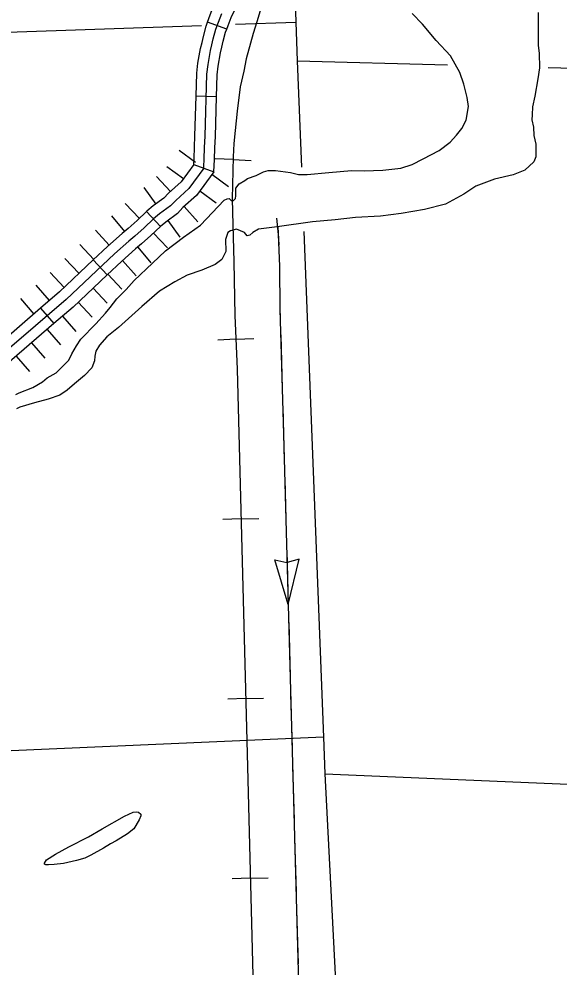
# Model space of a CAD drawing. Extents: x 1164457 to 1439835, y 1590918 to 1773502.
# Drawn here: x 1296556 to 1300519, y 1622712 to 1629674 of the extents above; entities that cross this region are included whole.
import ezdxf

# ---------------------------------------------------------------- set-up
doc = ezdxf.new("R2010")
doc.units = 0
for name, color, linetype in [('Level 29', 7, 'Continuous'), ('Level 32', 7, 'Continuous'), ('Level 35', 7, 'Continuous'), ('Level 4', 7, 'Continuous'), ('Level 40', 7, 'Continuous'), ('Level 43', 7, 'Continuous'), ('Level 5', 7, 'Continuous')]:
    doc.layers.add(name, color=color, linetype=linetype)

msp = doc.modelspace()

# ---------------------------------------------------------------- linework, layer by layer
at = {"layer": 'Level 29'}
for p, q in [((1297730.6, 1628711.5), (1297851.4, 1628622.7)), ((1297641.7, 1628590.7), (1297762.6, 1628501.8)), ((1297566.1, 1628518.5), (1297666.9, 1628407.4)), ((1297972.3, 1628533.9), (1298093.2, 1628445.1)), ((1297471.8, 1628436.2), (1297560.1, 1628314.9)), ((1297471.8, 1628436.2), (1297560.1, 1628314.9)), ((1297883.5, 1628413), (1298004.3, 1628324.2)), ((1297336.4, 1628318.9), (1297439.6, 1628210.1)), ((1297767.6, 1628296.3), (1297868.4, 1628185.1)), ((1297234.1, 1628228.4), (1297330.7, 1628113.6)), ((1297648.3, 1628193.6), (1297736.6, 1628072.3)), ((1297648.3, 1628193.6), (1297736.6, 1628072.3)), ((1297116.8, 1628124.5), (1297216.8, 1628012.7)), ((1297116.8, 1628124.5), (1297216.8, 1628012.7)), ((1297542.9, 1628101.3), (1297646.2, 1627992.5)), ((1297003.1, 1628017.9), (1297106, 1627908.7)), ((1297427.3, 1627998.9), (1297524, 1627884.2)), ((1296893.9, 1627915), (1296996.8, 1627805.9)), ((1297316.8, 1627900.9), (1297416.8, 1627789.1)), ((1297316.8, 1627900.9), (1297416.8, 1627789.1)), ((1296784.7, 1627812.2), (1296887.6, 1627703)), ((1296784.7, 1627812.2), (1296887.6, 1627703)), ((1297208.8, 1627799.6), (1297311.7, 1627690.4)), ((1296679.9, 1627719.1), (1296777.9, 1627605.6)), ((1297099.7, 1627696.7), (1297202.5, 1627587.5)), ((1296566.4, 1627621.1), (1296664.4, 1627507.6)), ((1296990.5, 1627593.8), (1297093.3, 1627484.7)), ((1296990.5, 1627593.8), (1297093.3, 1627484.7)), ((1296876, 1627492), (1296974, 1627378.5)), ((1296762.4, 1627394), (1296860.4, 1627280.5)), ((1296648.8, 1627296), (1296746.8, 1627182.5)), ((1296648.8, 1627296), (1296746.8, 1627182.5)), ((1296535.3, 1627198), (1296633.3, 1627084.4))]:
    msp.add_line(p, q, dxfattribs=at)
msp.add_lwpolyline([(1297911.9, 1628578.3), (1297801.7, 1628428.4), (1297706.7, 1628342.3), (1297668.6, 1628301.1), (1297587.9, 1628242.3), (1297543.8, 1628205.6), (1297474.1, 1628139.5), (1297406, 1628079), (1297361.8, 1628041.7), (1297257.7, 1627948.7), (1296902.6, 1627614.1), (1296453.7, 1627226.6)], dxfattribs=at)
at = {"layer": 'Level 32'}
for p, q in [((1298081, 1629600.2), (1297939.6, 1629650.5)), ((1298005.9, 1629103.7), (1297855.9, 1629108.1)), ((1297838.8, 1628605.5), (1297986, 1628552.6)), ((1297491.9, 1628259.7), (1297595.1, 1628150.9)), ((1297101.6, 1627904.6), (1297204.5, 1627795.4)), ((1296714.4, 1627550.7), (1296812.4, 1627437.1))]:
    msp.add_line(p, q, dxfattribs=at)
for points in [[(1297939.6, 1629650.5), (1297949.4, 1629677.9), (1297974.7, 1629742.8), (1298001.1, 1629802.2), (1298042.8, 1629901.7), (1298114.4, 1630068.3), (1298136.1, 1630112.9), (1298148.7, 1630141.3)], [(1298081, 1629600.2), (1298090, 1629625.5), (1298113.2, 1629685.1), (1298138.9, 1629742.7), (1298180.9, 1629843.1), (1298250.8, 1630005.8), (1298272.2, 1630049.7), (1298285.8, 1630080.5)], [(1297911.9, 1628578.3), (1297913.1, 1628591.2), (1297916.2, 1628645.6), (1297918.5, 1628730.8), (1297922.3, 1628813.2), (1297935.7, 1629270), (1297943.6, 1629339.2), (1297962.2, 1629442.4), (1297972.3, 1629484.4), (1297982.1, 1629529.1), (1298000.9, 1629598.8), (1298019.7, 1629651.7), (1298044, 1629713.9)], [(1297855.9, 1629108.1), (1297860.8, 1629275.3), (1297869.3, 1629350.1), (1297888.7, 1629457.8), (1297899.2, 1629501.2), (1297909.2, 1629546.9), (1297929.2, 1629621.1), (1297939.6, 1629650.5)], [(1298005.9, 1629103.7), (1298010.6, 1629264.7), (1298017.8, 1629328.3), (1298035.6, 1629426.9), (1298045.4, 1629467.5), (1298055, 1629511.3), (1298072.5, 1629576.4), (1298081, 1629600.2)], [(1297838.8, 1628605.5), (1297841.2, 1628648.8), (1297843.5, 1628733.6), (1297847.4, 1628816), (1297855.9, 1629108.1)], [(1297986, 1628552.6), (1297991.1, 1628642.5), (1297993.4, 1628728.1), (1297997.3, 1628810.3), (1298005.9, 1629103.7)], [(1297911.9, 1628578.3), (1297801.7, 1628428.4), (1297706.7, 1628342.3), (1297668.6, 1628301.1), (1297587.9, 1628242.3), (1297543.8, 1628205.6), (1297474.1, 1628139.5), (1297406, 1628079), (1297361.8, 1628041.7), (1297257.7, 1627948.7), (1296902.6, 1627614.1), (1296453.7, 1627226.6)], [(1297838.8, 1628605.5), (1297745.8, 1628478.9), (1297653.9, 1628395.6), (1297618.5, 1628357.4), (1297541.7, 1628301.5), (1297494, 1628261.7), (1297491.8, 1628259.7)], [(1297986, 1628552.6), (1297857.7, 1628377.9), (1297759.5, 1628288.9), (1297718.6, 1628244.7), (1297634, 1628183.2), (1297593.7, 1628149.6), (1297595.1, 1628150.9)], [(1297491.9, 1628259.7), (1297423.4, 1628194.8), (1297357, 1628135.7), (1297312.6, 1628098.4), (1297207, 1628003.9), (1297101.6, 1627904.6)], [(1297595.1, 1628150.9), (1297524.9, 1628084.2), (1297455.1, 1628022.3), (1297410.9, 1627985.1), (1297308.5, 1627893.4), (1297204.5, 1627795.4)], [(1297101.6, 1627904.6), (1296852.4, 1627669.8), (1296714.4, 1627550.7)], [(1297204.5, 1627795.4), (1296952.9, 1627558.4), (1296812.4, 1627437.1)], [(1296714.4, 1627550.7), (1296403.4, 1627282.3), (1296315.7, 1627199.8)], [(1296812.4, 1627437.1), (1296503.9, 1627170.9), (1296418.4, 1627090.5)]]:
    msp.add_lwpolyline(points, dxfattribs=at)
at = {"layer": 'Level 35'}
for points in [[(1300366.8, 1629721.1), (1300366.8, 1629634.7), (1300366.8, 1629479.2), (1300373.6, 1629422.3), (1300374.7, 1629314.4), (1300362.2, 1629235.9), (1300341.8, 1629106.3), (1300323.6, 1629029), (1300321.3, 1628969.9), (1300319.1, 1628933.5), (1300330.4, 1628879), (1300335, 1628817.6), (1300348.6, 1628753.9), (1300348.6, 1628699.4), (1300348.6, 1628660.7), (1300335, 1628624.3), (1300266.8, 1628563), (1300182.7, 1628528.9), (1300046.4, 1628497), (1299907.7, 1628447), (1299821.4, 1628387.9), (1299685, 1628314.8), (1299532.7, 1628274.2), (1299360, 1628244.7), (1299207.7, 1628226.5), (1299024.6, 1628216.2), (1298876.8, 1628200.3), (1298708.7, 1628184.4), (1298451.8, 1628148), (1298313.2, 1628129.9), (1298272.3, 1628107.1), (1298249.6, 1628086.7), (1298231.4, 1628082.1), (1298220, 1628093.5), (1298211.4, 1628107.3)], [(1299838.4, 1628930.5), (1299854.3, 1629030.6), (1299845.2, 1629098.8), (1299820.2, 1629196.5), (1299790.6, 1629280.7), (1299722.5, 1629403.4), (1299617.9, 1629517.1), (1299517.9, 1629635.3), (1299440.6, 1629714.9)], [(1298099.3, 1628356.7), (1298113, 1628340.3), (1298131.1, 1628340.3), (1298144.8, 1628356.2), (1298147.1, 1628374.4), (1298147.1, 1628399.4), (1298147.1, 1628431.3), (1298172.1, 1628463.1), (1298213, 1628488.1), (1298233.4, 1628501.7), (1298297, 1628524.5), (1298349.3, 1628551.8), (1298385.7, 1628560.9), (1298438, 1628560.9), (1298548.6, 1628546.7), (1298606.1, 1628531.3), (1298669.8, 1628531.3), (1298828.8, 1628547.2), (1298997, 1628560.9), (1299087.9, 1628558.6), (1299225.9, 1628563.1), (1299357.7, 1628579), (1299441.8, 1628606.3), (1299521.3, 1628647.2), (1299639.5, 1628708.6), (1299719, 1628768.7), (1299766.8, 1628820), (1299805.4, 1628868.8), (1299838.4, 1628930.5)], [(1296532.7, 1626916.6), (1296557.9, 1626929.8), (1296658.5, 1626966.8), (1296729.7, 1627008.8), (1296764.2, 1627037.8), (1296828.5, 1627075.4), (1296881.6, 1627126.8), (1296921, 1627169.4), (1296944.5, 1627214.5), (1296979.5, 1627273), (1297009.9, 1627322.5), (1297120.8, 1627434.4), (1297190.3, 1627512.8), (1297225.1, 1627555.4), (1297273.9, 1627618.3), (1297343.2, 1627687.6), (1297401.2, 1627754.9), (1297535.1, 1627879.8), (1297630.9, 1627970.5), (1297762.2, 1628072.9), (1297888.6, 1628159.5), (1298061.9, 1628343.2), (1298083.3, 1628353.9), (1298099.3, 1628356.7)], [(1298211.4, 1628107.3), (1298153, 1628131.5), (1298107.6, 1628118.7), (1298089.4, 1628107.3), (1298071.2, 1628055), (1298073.5, 1627966.4), (1298044.9, 1627908.7), (1297994.9, 1627872.3), (1297897.2, 1627829.1), (1297791.2, 1627792.7), (1297700.3, 1627745), (1297586.7, 1627674.5), (1297457.2, 1627563.1), (1297286.7, 1627408.5), (1297200.4, 1627340.3), (1297148.1, 1627278.9), (1297120.8, 1627235.7), (1297114, 1627197.1), (1297109.4, 1627163), (1297091.3, 1627111.8)], [(1297091.3, 1627111.8), (1297036.7, 1627055), (1296964, 1626993.6), (1296909.4, 1626948.1), (1296854.9, 1626911.8), (1296770.8, 1626882.2), (1296669.2, 1626854.9), (1296561.7, 1626824.4)], [(1296561.7, 1626824.4), (1296537.7, 1626811.9)], [(1297066.3, 1623668.9), (1297165.6, 1623727.2), (1297330.9, 1623819.1), (1297393.5, 1623848.2), (1297418.3, 1623850.4), (1297433.5, 1623849.3), (1297450.7, 1623835.3), (1297450.7, 1623822.3), (1297437.8, 1623792.1), (1297398.9, 1623727.2), (1297352.5, 1623689.4), (1297268.2, 1623637.6), (1297228.3, 1623617), (1297175.4, 1623585.7)], [(1297175.4, 1623585.7), (1297084.6, 1623533.9), (1297039.3, 1623510.1), (1296977.7, 1623493.9), (1296882.7, 1623471.2), (1296814.7, 1623465.8), (1296772.5, 1623462.6), (1296753.1, 1623462.6), (1296743.4, 1623466.9), (1296743.4, 1623474.4), (1296758.5, 1623498.2), (1296824.4, 1623540.3), (1296922.7, 1623595.4), (1297066.3, 1623668.9)]]:
    msp.add_lwpolyline(points, dxfattribs=at)
at = {"layer": 'Level 4'}
for points in [[(1298576.9, 1629954), (1298587.2, 1629651.4), (1298598.2, 1629367.3), (1298628.4, 1628586.9)], [(1298646.7, 1628114), (1298790.4, 1624400.8), (1298800.9, 1624130.2), (1299009.9, 1620041.5)]]:
    msp.add_lwpolyline(points, dxfattribs=at)
at = {"layer": 'Level 40'}
for p, q in [((1298127.7, 1628641.5), (1297995.8, 1628647.2)), ((1298127.7, 1628641.5), (1298259.6, 1628635.9)), ((1298147.4, 1627322), (1298015.6, 1627316.6)), ((1298147.4, 1627322), (1298279.3, 1627327.4)), ((1298185.1, 1626002.6), (1298053.2, 1625999.1)), ((1298185.1, 1626002.6), (1298317.1, 1626006)), ((1298219.5, 1624683), (1298087.6, 1624679.6)), ((1298219.5, 1624683), (1298351.5, 1624686.5)), ((1298253.4, 1623363.5), (1298121.5, 1623360.1)), ((1298253.4, 1623363.5), (1298385.4, 1623366.8))]:
    msp.add_line(p, q, dxfattribs=at)
msp.add_lwpolyline([(1298326.7, 1629734.2), (1298301.7, 1629654.6), (1298273.6, 1629568), (1298255.7, 1629497), (1298222.5, 1629382.3), (1298204.9, 1629290.8), (1298180, 1629175.4), (1298156.5, 1628996.3), (1298141.8, 1628856.5), (1298131.5, 1628759.7), (1298128.6, 1628662.8), (1298124.2, 1628560), (1298121.3, 1628354.6), (1298124.2, 1628162.3), (1298131.5, 1627890.9), (1298140.3, 1627495.5), (1298156.5, 1627102.1), (1298227.6, 1624373.6), (1298279, 1622364.1), (1298293.3, 1621748.4)], dxfattribs=at)
msp.add_lwpolyline([(1298326.7, 1629734.2), (1298301.7, 1629654.6), (1298273.6, 1629568), (1298255.7, 1629497), (1298222.5, 1629382.3), (1298204.9, 1629290.8), (1298180, 1629175.4), (1298156.5, 1628996.3), (1298141.8, 1628856.5), (1298131.5, 1628759.7), (1298128.6, 1628662.8), (1298124.2, 1628560), (1298121.3, 1628354.6), (1298124.2, 1628162.3), (1298131.5, 1627890.9), (1298140.3, 1627495.5), (1298156.5, 1627102.1), (1298227.6, 1624373.6), (1298279, 1622364.1), (1298293.3, 1621748.4)], dxfattribs=at)
at = {"layer": 'Level 43'}
for p, q in [((1298531.7, 1625374.5), (1298433.9, 1625703.4)), ((1298433.9, 1625703.4), (1298522.8, 1625682.2)), ((1298611.5, 1625708.3), (1298524, 1625682.2)), ((1298531.7, 1625374.5), (1298611.5, 1625708.3))]:
    msp.add_line(p, q, dxfattribs=at)
for points in [[(1298445.7, 1628210.7), (1298458.3, 1628091.1), (1298468.3, 1627859.1), (1298471.2, 1627544.1), (1298497.6, 1626625.3), (1298607.6, 1622593.2), (1298657.5, 1620650.4), (1298692.3, 1619944.6), (1298689.7, 1619843.4), (1298701.1, 1619738.4), (1298703.7, 1619633.4), (1298711.2, 1619579.1), (1298720, 1619543.6), (1298728.9, 1619531), (1298755.5, 1619519.6), (1298793.4, 1619514.5), (1298837.7, 1619517.1), (1298879.9, 1619518.7)], [(1298455.9, 1628148.6), (1298461.7, 1628013.5)], [(1298467.3, 1627881.6), (1298468.3, 1627859.1), (1298471.2, 1627544.1), (1298472.9, 1627485.6)], [(1298476.7, 1627353.7), (1298488.1, 1626957.9)], [(1298491.9, 1626825.9), (1298497.6, 1626625.3), (1298502.9, 1626430.1)], [(1298506.5, 1626298.1), (1298517.3, 1625902.3)], [(1298520.9, 1625770.3), (1298531.7, 1625374.5)], [(1298535.3, 1625242.5), (1298540.7, 1625044.6)], [(1298540.7, 1625044.6), (1298546.1, 1624846.7)], [(1298549.7, 1624714.7), (1298560.5, 1624318.9)], [(1298564.1, 1624186.9), (1298574.9, 1623791.1)], [(1298578.5, 1623659.1), (1298589.3, 1623263.2)], [(1298592.9, 1623131.3), (1298603.7, 1622735.4)]]:
    msp.add_lwpolyline(points, dxfattribs=at)
at = {"layer": 'Level 5'}
for points in [[(1293552.3, 1629476.9), (1297896.1, 1629627.5)], [(1298144.2, 1629636.1), (1298587.2, 1629651.4)], [(1298598.2, 1629367.3), (1299700.6, 1629338)], [(1300437.9, 1629318.4), (1303667.8, 1629232.5)], [(1298790.4, 1624400.8), (1294874.2, 1624227.6)], [(1298800.9, 1624130.2), (1303805.2, 1623918.1)]]:
    msp.add_lwpolyline(points, dxfattribs=at)

doc.saveas('drawing.dxf')
